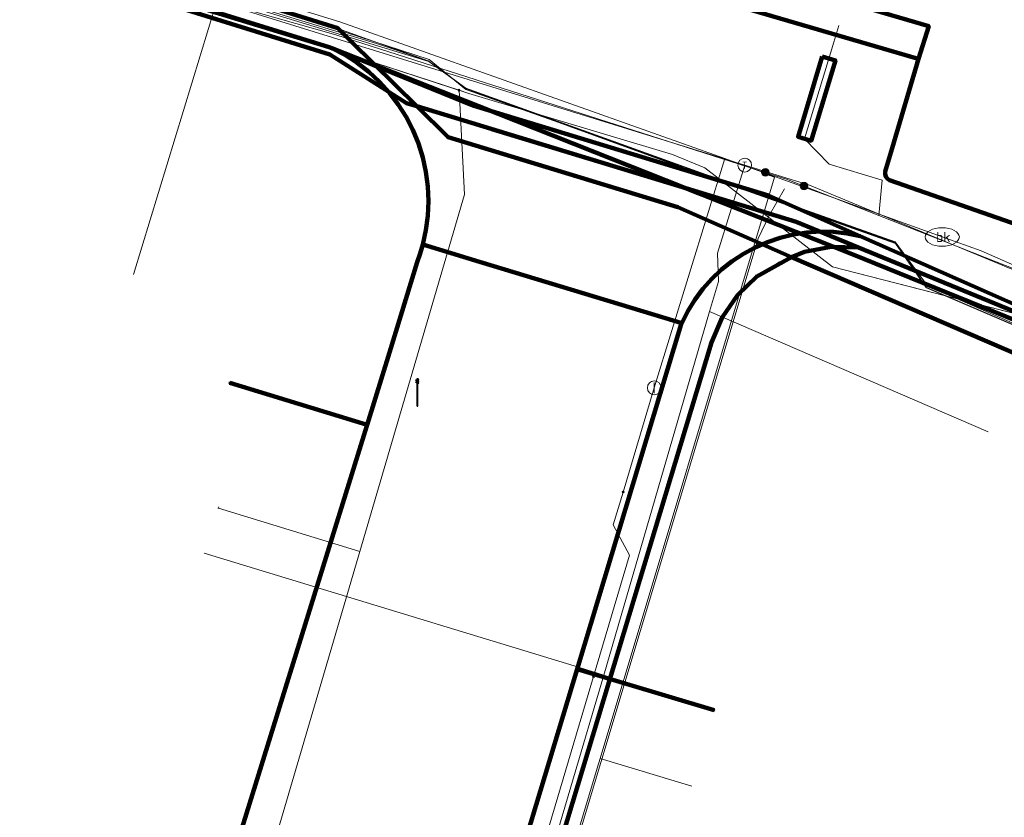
# Model space of a CAD drawing. Extents: x 152558 to 154479, y 462974 to 463683.
# Tile 535 of 638: x 154052 to 154081, y 463348 to 463371. Entities that reach past the tile are written whole.
import ezdxf
from ezdxf.enums import TextEntityAlignment as Align
from ezdxf.lldxf.tags import DXFTag

# ---------------------------------------------------------------- set-up
doc = ezdxf.new("R2010")
doc.units = 0
doc.header["$LTSCALE"] = 0.2
doc.layers.get('0').update_dxf_attribs({"linetype": 'CONTINUOUS'})
for name, color, linetype, lineweight in [('B-RO-KL-DATA_COAXIAAL_17_ZIGGO BV-G', 90, 'KL-DATA-N', 18), ('B-RO-KL-DATA_COAXIAAL_7_ZIGGO BV-G', 90, 'KL-DATA-N', 18), ('B-RO-KL-DATA_DUCT_ZIGGO BV-G', 90, 'CONTINUOUS', 100), ('B-RO-KL-DATA_EUROFIBER NEDERLAND BV-G', 90, 'KL-DATA-N', 18), ('B-RO-KL-DATA_HULPSTUK_KPN BV-S', 90, 'CONTINUOUS', 25), ('B-RO-KL-DATA_HULPSTUK_REGGEFIBER OPERATOR BV-S', 90, 'CONTINUOUS', 25), ('B-RO-KL-DATA_KABELBED_KPN BV-G', 90, 'CONTINUOUS', 100), ('B-RO-KL-DATA_KABELBED_ZIGGO BV-G', 90, 'CONTINUOUS', 100), ('B-RO-KL-DATA_MANTELBUIS_ASBESTCEMENT_1_KPN BV-G', 90, 'CONTINUOUS', 100), ('B-RO-KL-DATA_MANTELBUIS_BETON_KPN BV-G', 90, 'CONTINUOUS', 100), ('B-RO-KL-DATA_MANTELBUIS_PVC_1_KPN BV-G', 90, 'CONTINUOUS', 100), ('B-RO-KL-DATA_MANTELBUIS_PVC_2_KPN BV-G', 90, 'CONTINUOUS', 100), ('B-RO-KL-DATA_MANTELBUIS_ZIGGO BV-G', 90, 'CONTINUOUS', 100), ('B-RO-KL-DATA_REGGEFIBER OPERATOR BV-G', 90, 'KL-DATA-N', 18), ('B-RO-KL-ET_LS_400 V_STEDIN NETBEHEER BV-G', 190, 'KL-LS-N', 18), ('B-RO-KL-ET_LS_GEMEENTE AMERSFOORT-S', 190, 'CONTINUOUS', 25), ('B-RO-KL-ET_LS_HULPSTUK_STEDIN NETBEHEER BV-S', 190, 'CONTINUOUS', 25), ('B-RO-KL-ET_LS_KABELBED_GEMEENTE AMERSFOORT-G', 190, 'CONTINUOUS', 100), ('B-RO-KL-ET_LS_MANTELBUIS_400_STEDIN NETBEHEER BV-G', 190, 'CONTINUOUS', 100), ('B-RO-KL-GAS_LD_ASBESTCEMENT_124_0.1 BAR_STEDIN NETBEHEER BV-G', 50, 'KL-GAS-LD-N', 18), ('B-RO-KL-GAS_LD_GRIJS GIETIJZER_274_0.1 BAR_STEDIN NETBEHEER BV-G', 50, 'KL-GAS-LD-N', 18), ('B-RO-KL-GAS_LD_HULPSTUK_STEDIN NETBEHEER BV-S', 50, 'CONTINUOUS', 25), ('B-RO-KL-GAS_LD_PE_32_0.1 BAR_STEDIN NETBEHEER BV-G', 50, 'KL-GAS-LD-N', 18), ('B-RO-KL-GAS_LD_PE_40_0.1 BAR_STEDIN NETBEHEER BV-G', 50, 'KL-GAS-LD-N', 18), ('B-RO-KL-GAS_LD_PVC_63_0.1 BAR_STEDIN NETBEHEER BV-G', 50, 'KL-GAS-LD-N', 18), ('B-RO-KL-GAS_LD_STAAL_42_0.1 BAR_STEDIN NETBEHEER BV-G', 50, 'KL-GAS-LD-N', 18), ('B-RO-KL-WATER_100_VITENS-G', 170, 'KL-WATER-N', 18), ('B-RO-KL-WATER_150_VITENS-G', 170, 'KL-WATER-N', 18), ('B-RO-KL-WATER_HULPSTUK_VITENS-S', 170, 'CONTINUOUS', 25), ('B-RO-KL-WATER_VITENS-S', 170, 'CONTINUOUS', 25)]:
    doc.layers.add(name, color=color, linetype=linetype, lineweight=lineweight)
doc.styles.add('NLCS-ISO', font='NLCS-ISO.ttf')
tags = doc.linetypes.add('KL-DATA-N', pattern='A,4,-1,[101,NLCS.SHX,S=0.5,R=0,X=0,Y=0],-1,4,-1,["D",Standard,S=1,R=0,X=-0.25,Y=-0.5],-1.5', length=12.5).pattern_tags.tags
tags[18] = DXFTag(74, 10)
tags = doc.linetypes.add('KL-GAS-LD-N', pattern='A,4,-1,[69,NLCS.SHX,S=0.5,R=0,X=0,Y=0],-1,4,-1,["L",Standard,S=1,R=0,X=0.25,Y=-0.5],-2', length=13).pattern_tags.tags
tags[18] = DXFTag(74, 10)
tags = doc.linetypes.add('KL-LS-N', pattern='A,4,-1,[103,NLCS.SHX,S=0.75,R=0,X=0,Y=0],-1,4,-1,["L",Standard,S=1,R=0,X=0,Y=-0.5],-2', length=13).pattern_tags.tags
tags[18] = DXFTag(74, 10)
doc.linetypes.add('KL-WATER-N', pattern='A,7,-0.5,[168,NLCS.SHX,S=0.75,R=0,X=0.75,Y=0],-2', length=9.5)

# ---------------------------------------------------------------- blocks, each defined once
blk = doc.blocks.new('SKL-WTB_HULP_T STUK-SO')
at = {"color": 0, "linetype": 'ByBlock', "lineweight": 18}
blk.add_circle((0, 0), 1, dxfattribs=at)
at = {"color": 0, "linetype": 'ByBlock', "lineweight": -2, "style": 'NLCS-ISO'}
blk.add_text('T', height=1, dxfattribs=at).set_placement((0, 0), align=Align.MIDDLE_CENTER)
at = {"color": 0, "linetype": 'ByBlock', "lineweight": 18, "style": 'NLCS-ISO', "flags": 1}
for tag, p in [('TYPE', (1.5, 0)), ('LABEL', (1.5, -1.5)), ('OMSCHRIJVING', (1.5, -3))]:
    blk.add_attdef(tag, p, '', height=1, dxfattribs=at)
blk = doc.blocks.new('SKL-WTB_HULP_MOF-SO')
at = {"linetype": 'ByBlock', "lineweight": 18}
h = blk.add_hatch(color=0, dxfattribs=at)
h.dxf.hatch_style = 1
h.paths.add_polyline_path([(-0.5625, 0, 1), (0.5625, 0, 1)])
at = {"color": 0, "linetype": 'ByBlock', "lineweight": 18}
blk.add_circle((0, 0), 0.5625, dxfattribs=at)
at = {"color": 0, "linetype": 'ByBlock', "lineweight": 18, "style": 'NLCS-ISO', "flags": 1}
for tag, p in [('TYPE', (1.5, 0)), ('LABEL', (1.5, -1.5)), ('OMSCHRIJVING', (1.5, -3))]:
    blk.add_attdef(tag, p, '', height=1, dxfattribs=at)
blk = doc.blocks.new('SKL-WTB_HULP_OVERIG-SO')
at = {"color": 0, "linetype": 'ByBlock', "lineweight": 18}
for points in [[(-0.14, 0.14), (0.14, -0.14)], [(0.14, 0.14), (-0.14, -0.14)]]:
    blk.add_lwpolyline(points, dxfattribs=at)
at = {"color": 0, "linetype": 'ByBlock', "lineweight": 18, "style": 'NLCS-ISO', "flags": 1}
for tag, p in [('TYPE', (1.5, 0)), ('LABEL', (1.5, -1.5)), ('OMSCHRIJVING', (1.5, -3))]:
    blk.add_attdef(tag, p, '', height=1, dxfattribs=at)
blk = doc.blocks.new('SKL-WTB_HULP_AFSLUITER-SO')
at = {"color": 0, "linetype": 'ByBlock', "lineweight": 18}
blk.add_lwpolyline([(0, 0.8), (0, -0.8)], dxfattribs=at)
blk.add_circle((0, 0), 1, dxfattribs=at)
at = {"color": 0, "linetype": 'ByBlock', "lineweight": 18, "style": 'NLCS-ISO', "flags": 1}
for tag, p in [('TYPE', (1.5, 0)), ('LABEL', (1.5, -1.5)), ('OMSCHRIJVING', (1.5, -3))]:
    blk.add_attdef(tag, p, '', height=1, dxfattribs=at)
blk = doc.blocks.new('SKL-WATER_BRANDKRAAN_BRANDPUT-SO')
at = {"color": 0, "linetype": 'ByBlock', "lineweight": 18}
blk.add_ellipse((0, 0), major_axis=(2.5, 0), ratio=0.54, dxfattribs=at)
at = {"color": 0, "linetype": 'ByBlock', "lineweight": 18, "style": 'NLCS-ISO'}
blk.add_text('bk', height=1.5, dxfattribs=at).set_placement((0.16, 0), align=Align.MIDDLE_CENTER)
blk = doc.blocks.new('SKL-ET_LS_MAST-SO')
for p, q in [((-0.05, 2.07), (0.05, 2.07)), ((-0.05, -2), (0.05, -2))]:
    blk.add_line(p, q)
for points in [[(-0.18, 1.76), (-0.22, 1.76), (-0.22, 1.84), (-0.18, 1.84), (-0.18, 1.79)], [(-0.18, 1.49), (-0.22, 1.49), (-0.22, 1.57), (-0.18, 1.57), (-0.18, 1.52)], [(-0.18, 1.79), (-0.05, 1.79)], [(-0.18, 1.76), (-0.05, 1.76)], [(-0.18, 1.52), (-0.05, 1.52)], [(-0.18, 1.49), (-0.05, 1.49)], [(-0.05, -2), (-0.05, 2.07)], [(0.05, -2), (0.05, 2.07)], [(0.18, 1.92), (0.05, 1.92)], [(0.18, 1.89), (0.05, 1.89)], [(0.18, 1.66), (0.05, 1.66)], [(0.18, 1.63), (0.05, 1.63)], [(0.18, 1.89), (0.22, 1.89), (0.22, 1.97), (0.18, 1.97), (0.18, 1.92)], [(0.18, 1.63), (0.22, 1.63), (0.22, 1.71), (0.18, 1.71), (0.18, 1.66)], [(0.18, 1.36), (0.22, 1.36), (0.22, 1.44), (0.18, 1.44), (0.18, 1.39)], [(0.18, 1.39), (0.05, 1.39)], [(0.18, 1.36), (0.05, 1.36)]]:
    blk.add_lwpolyline(points)

msp = doc.modelspace()

# ---------------------------------------------------------------- linework, layer by layer
at = {"layer": 'B-RO-KL-DATA_COAXIAAL_17_ZIGGO BV-G', "flags": 128}
for points in [[(153911.525, 463414.117), (153911.88, 463414.031), (153912.048, 463414.728), (153914.583, 463414.075), (153916.139, 463413.623), (153916.24, 463413.567), (153916.259, 463413.644), (153916.307, 463413.842), (153917.919, 463413.275), (153918.539, 463413.057), (153928.61, 463410.465), (153940.923, 463406.507), (153963.402, 463400.27), (153990.431, 463392.045), (154000, 463389.267), (154002.777, 463388.445), (154004.061, 463388.065), (154004.077, 463388.068), (154004.593, 463387.907), (154023.483, 463382.031), (154060.934, 463370.381), (154063.17, 463368.967), (154063.466, 463368.877), (154065.66, 463368.209), (154071.532, 463366.42), (154074.522, 463365.509), (154076.338, 463364.762), (154092.227, 463358.229), (154098.608, 463355.606), (154101.477, 463354.426), (154135.788, 463340.319), (154140.154, 463338.524), (154143.842, 463337.007), (154144.954, 463336.55), (154146.358, 463336.128), (154153.347, 463335.311), (154160.381, 463335.067), (154167.181, 463335.385), (154167.411, 463335.396), (154168.811, 463335.576), (154168.413, 463334.85), (154168.17, 463334.406), (154168.055, 463334.197), (154167.746, 463333.633), (154167.455, 463333.103), (154167.402, 463333.006), (154167.318, 463332.853), (154167.079, 463332.418), (154166.84, 463331.982), (154167.495, 463331.589), (154167.996, 463331.289), (154168.335, 463331.085), (154168.284, 463330.999)], [(154167.594, 463331.754), (154167.495, 463331.589), (154166.84, 463331.982), (154167.079, 463332.418), (154167.318, 463332.853), (154167.402, 463333.006), (154167.455, 463333.103), (154167.746, 463333.633), (154168.055, 463334.197), (154168.17, 463334.406), (154168.413, 463334.85), (154168.811, 463335.576), (154167.411, 463335.396), (154167.181, 463335.385), (154160.381, 463335.067), (154153.347, 463335.311), (154146.358, 463336.128), (154144.954, 463336.55), (154143.842, 463337.007), (154140.154, 463338.524), (154135.788, 463340.319), (154101.477, 463354.426), (154098.608, 463355.606), (154092.227, 463358.229), (154076.338, 463364.762), (154075.548, 463364.777), (154074.771, 463364.636), (154074.383, 463364.482), (154074.038, 463364.346), (154073.376, 463363.918), (154072.811, 463363.367), (154072.365, 463362.716), (154072.058, 463361.991), (154066.506, 463343.618), (154063.166, 463332.566), (154060.577, 463323.999), (154059.52, 463320.502), (154058.63, 463317.557), (154059.723, 463317.226)]]:
    msp.add_lwpolyline(points, dxfattribs=at)
at = {"layer": 'B-RO-KL-DATA_COAXIAAL_7_ZIGGO BV-G', "flags": 128}
for points in [[(154033.98, 463359.049), (154034.658, 463358.848), (154038.134, 463370.593), (154034.504, 463371.697), (154028.285, 463373.589), (154021.587, 463375.626), (154023.483, 463382.031), (154060.934, 463370.381), (154063.17, 463368.967), (154063.466, 463368.877), (154065.66, 463368.209), (154071.532, 463366.42), (154074.522, 463365.509), (154076.338, 463364.762), (154092.227, 463358.229), (154098.608, 463355.606), (154101.477, 463354.426), (154135.788, 463340.319), (154136.315, 463340.08), (154136.787, 463339.744), (154137.185, 463339.322), (154137.493, 463338.831), (154137.7, 463338.29), (154137.765, 463337.913), (154137.798, 463337.719), (154137.783, 463337.139), (154137.757, 463337.148), (154134.206, 463325.503), (154133.891, 463324.475), (154132.81, 463320.929), (154118.048, 463325.454), (154117.719, 463325.555), (154119.377, 463331.325), (154119.664, 463331.967)], [(154033.98, 463359.049), (154034.658, 463358.848), (154038.134, 463370.593), (154034.504, 463371.697), (154028.285, 463373.589), (154021.587, 463375.626), (154023.483, 463382.031), (154060.934, 463370.381), (154063.17, 463368.967), (154063.466, 463368.877), (154065.66, 463368.209), (154071.532, 463366.42), (154074.522, 463365.509), (154076.338, 463364.762), (154092.227, 463358.229), (154098.608, 463355.606), (154101.477, 463354.426), (154135.788, 463340.319), (154136.315, 463340.08), (154136.787, 463339.744), (154137.185, 463339.322), (154137.493, 463338.831), (154137.7, 463338.29), (154137.765, 463337.913), (154137.798, 463337.719), (154137.783, 463337.139), (154137.757, 463337.148), (154134.206, 463325.503), (154133.891, 463324.475), (154132.81, 463320.929), (154118.048, 463325.454), (154117.719, 463325.555), (154119.377, 463331.325), (154121.581, 463330.359)]]:
    msp.add_lwpolyline(points, dxfattribs=at)
at = {"layer": 'B-RO-KL-DATA_DUCT_ZIGGO BV-G', "flags": 128}
for points in [[(154131.127, 463340.012), (154074.383, 463364.482), (154071.077, 463365.932), (154064.383, 463367.972), (154063.466, 463368.877), (154061.563, 463370.754), (154061.164, 463371.147), (154024.333, 463382.643)], [(154166.058, 463330.556), (154163.126, 463325.209), (154162.853, 463324.712), (154162.629, 463324.835), (154158.551, 463327.07), (154150.74, 463331.14), (154148.635, 463332.424), (154145.833, 463334.348), (154144.698, 463335.127), (154139.195, 463337.46), (154137.765, 463337.913), (154134.906, 463338.817), (154131.127, 463340.012), (154074.383, 463364.482), (154071.077, 463365.932), (154064.383, 463367.972), (154063.466, 463368.877), (154061.563, 463370.754), (154061.164, 463371.147), (154024.333, 463382.643)], [(154166.058, 463330.556), (154163.126, 463325.209), (154162.853, 463324.712), (154162.629, 463324.835), (154158.551, 463327.07), (154150.74, 463331.14), (154148.635, 463332.424), (154145.833, 463334.348), (154144.698, 463335.127), (154139.195, 463337.46), (154137.765, 463337.913), (154134.906, 463338.817), (154131.127, 463340.012), (154074.383, 463364.482), (154071.077, 463365.932), (154064.383, 463367.972), (154063.466, 463368.877), (154061.563, 463370.754), (154061.164, 463371.147), (154024.333, 463382.643)], [(154135.788, 463340.319), (154101.477, 463354.426), (154098.608, 463355.606), (154092.227, 463358.229), (154076.338, 463364.762), (154074.522, 463365.509), (154063.466, 463368.877), (154063.17, 463368.967), (154060.934, 463370.381), (154023.483, 463382.031)], [(154023.483, 463382.031), (154060.934, 463370.381), (154063.17, 463368.967), (154063.466, 463368.877), (154074.522, 463365.509), (154076.338, 463364.762), (154092.227, 463358.229), (154098.608, 463355.606), (154101.477, 463354.426), (154135.788, 463340.319), (154144.954, 463336.55), (154146.358, 463336.128), (154153.347, 463335.311), (154160.381, 463335.067), (154167.181, 463335.385), (154166.568, 463332.146), (154166.84, 463331.982), (154166.781, 463331.874), (154166.661, 463331.655), (154166.649, 463331.633), (154166.541, 463331.436), (154166.421, 463331.217), (154166.153, 463330.729), (154166, 463330.813)], [(154166, 463330.813), (154166.153, 463330.729), (154166.421, 463331.217), (154166.541, 463331.436), (154166.649, 463331.633), (154166.661, 463331.655), (154166.781, 463331.874), (154166.84, 463331.982), (154166.568, 463332.146), (154167.181, 463335.385), (154160.381, 463335.067), (154153.347, 463335.311), (154146.358, 463336.128), (154144.954, 463336.55), (154135.788, 463340.319), (154101.477, 463354.426), (154098.608, 463355.606), (154092.227, 463358.229), (154076.338, 463364.762), (154074.522, 463365.509), (154063.466, 463368.877), (154063.17, 463368.967), (154060.934, 463370.381), (154023.483, 463382.031)], [(154023.483, 463382.031), (154060.934, 463370.381), (154063.17, 463368.967), (154063.466, 463368.877), (154074.522, 463365.509), (154076.338, 463364.762), (154092.227, 463358.229), (154098.608, 463355.606), (154101.477, 463354.426), (154135.788, 463340.319), (154144.954, 463336.55), (154146.358, 463336.128), (154153.347, 463335.311), (154160.381, 463335.067), (154167.181, 463335.385), (154166.568, 463332.146), (154166.84, 463331.982), (154166.781, 463331.874), (154166.661, 463331.655), (154166.649, 463331.633), (154166.541, 463331.436), (154166.421, 463331.217), (154166.153, 463330.729), (154166, 463330.813)], [(154166, 463330.813), (154166.153, 463330.729), (154166.421, 463331.217), (154166.541, 463331.436), (154166.649, 463331.633), (154166.661, 463331.655), (154166.781, 463331.874), (154166.84, 463331.982), (154166.568, 463332.146), (154167.181, 463335.385), (154160.381, 463335.067), (154153.347, 463335.311), (154146.358, 463336.128), (154144.954, 463336.55), (154135.788, 463340.319), (154101.477, 463354.426), (154098.608, 463355.606), (154092.227, 463358.229), (154076.338, 463364.762), (154074.522, 463365.509), (154063.466, 463368.877), (154063.17, 463368.967), (154060.934, 463370.381), (154023.483, 463382.031)], [(154166, 463330.813), (154166.153, 463330.729), (154166.421, 463331.217), (154166.541, 463331.436), (154166.649, 463331.633), (154166.661, 463331.655), (154166.781, 463331.874), (154166.84, 463331.982), (154166.568, 463332.146), (154167.181, 463335.385), (154160.381, 463335.067), (154153.347, 463335.311), (154146.358, 463336.128), (154144.954, 463336.55), (154135.788, 463340.319), (154101.477, 463354.426), (154098.608, 463355.606), (154092.227, 463358.229), (154076.338, 463364.762), (154074.522, 463365.509), (154063.466, 463368.877), (154063.17, 463368.967), (154060.934, 463370.381), (154023.483, 463382.031)], [(154166, 463330.813), (154166.153, 463330.729), (154166.421, 463331.217), (154166.541, 463331.436), (154166.649, 463331.633), (154166.661, 463331.655), (154166.781, 463331.874), (154166.84, 463331.982), (154166.568, 463332.146), (154167.181, 463335.385), (154160.381, 463335.067), (154153.347, 463335.311), (154146.358, 463336.128), (154144.954, 463336.55), (154135.788, 463340.319), (154101.477, 463354.426), (154098.608, 463355.606), (154092.227, 463358.229), (154076.338, 463364.762), (154074.522, 463365.509), (154063.466, 463368.877), (154063.17, 463368.967), (154060.934, 463370.381), (154023.483, 463382.031)], [(154166, 463330.813), (154166.153, 463330.729), (154166.421, 463331.217), (154166.541, 463331.436), (154166.649, 463331.633), (154166.661, 463331.655), (154166.781, 463331.874), (154166.84, 463331.982), (154166.568, 463332.146), (154167.181, 463335.385), (154160.381, 463335.067), (154153.347, 463335.311), (154146.358, 463336.128), (154144.954, 463336.55), (154135.788, 463340.319), (154101.477, 463354.426), (154098.608, 463355.606), (154092.227, 463358.229), (154076.338, 463364.762), (154074.522, 463365.509), (154063.466, 463368.877), (154063.17, 463368.967), (154060.934, 463370.381), (154023.483, 463382.031)], [(154023.483, 463382.031), (154060.934, 463370.381), (154063.17, 463368.967), (154063.466, 463368.877), (154074.522, 463365.509), (154076.338, 463364.762), (154092.227, 463358.229), (154098.608, 463355.606), (154101.477, 463354.426), (154135.788, 463340.319), (154144.954, 463336.55), (154146.358, 463336.128), (154153.347, 463335.311), (154160.381, 463335.067), (154167.181, 463335.385), (154168.811, 463335.576), (154168.413, 463334.85), (154167.746, 463333.633), (154166.84, 463331.982), (154167.495, 463331.589), (154167.996, 463331.289), (154168.335, 463331.085), (154168.284, 463330.999)], [(154135.788, 463340.319), (154101.477, 463354.426), (154098.608, 463355.606), (154092.227, 463358.229), (154076.338, 463364.762), (154074.522, 463365.509), (154063.466, 463368.877), (154063.17, 463368.967), (154060.934, 463370.381), (154023.483, 463382.031)]]:
    msp.add_lwpolyline(points, dxfattribs=at)
at = {"layer": 'B-RO-KL-DATA_EUROFIBER NEDERLAND BV-G', "flags": 128}
for points in [[(153468.28, 463410.709), (153474.1, 463405.3), (153477.2, 463402), (153482.8, 463396.5), (153483.4, 463396.1), (153484.5, 463395.7), (153485.1, 463395.1), (153485.4, 463394.6), (153489.3, 463383.7), (153490.1, 463382.6), (153492.1, 463377.5), (153494.9, 463369), (153496.7, 463364.6), (153498.9, 463358.9), (153501, 463356.3), (153505.1, 463353.7), (153510.5, 463352.7), (153530.4, 463349.1), (153532.5, 463348.3), (153547.9, 463345.7), (153551.9, 463346.5), (153555.7, 463348.2), (153557.3, 463348.2), (153558.5, 463347.8), (153559.2, 463347.2), (153560.9, 463345.6), (153561.7, 463345), (153561.8, 463344.9), (153568.5, 463352.7), (153576.9, 463362.5), (153578.8, 463365), (153584.8, 463371.9), (153585.8, 463373.1), (153593.1, 463375.7), (153602.2, 463379), (153603.8, 463379.4), (153605.2, 463379.4), (153609.1, 463378.7), (153626, 463375.8), (153642.2, 463372.7), (153655.9, 463370.3), (153658, 463369.7), (153659.2, 463368.7), (153659.9, 463368.7), (153667.9, 463367.3), (153668.5, 463367.2), (153668.8, 463368.3), (153670, 463374.4), (153671.1, 463375.4), (153672.1, 463376.5), (153672.6, 463378.9), (153676.2, 463398.8), (153679.2, 463403.2), (153680.4, 463405.6), (153682.6, 463410.3), (153684.2, 463415.8), (153686.1, 463425.6), (153688.2, 463439.2), (153691.7, 463458.3), (153692.5, 463459.2), (153694.5, 463469.3), (153695, 463472.5), (153695.6, 463473), (153696.8, 463473.3), (153714.4, 463468.6), (153734.1, 463463.4), (153764.6, 463455.2), (153795.3, 463447.1), (153824.6, 463439.2), (153850.3, 463432.5), (153853.5, 463431.6), (153854.6, 463431.1), (153855.6, 463430.2), (153856.9, 463429.6), (153858.6, 463429.2), (153862.3, 463428.3), (153862.8, 463428.3), (153863.4, 463428.4), (153864.6, 463428.2), (153865.4, 463427.8), (153867.6, 463427.3), (153869.5, 463426.7), (153870.3, 463426.8), (153872.6, 463426.9), (153881.5, 463424.5), (153892.7, 463421.2), (153908.9, 463416.3), (153914.4, 463414.6), (153916.7, 463413.8), (153917.9, 463413.7), (153924.7, 463411.6), (153925.7, 463411.2), (153926.3, 463411), (153927, 463410.3), (153937.8, 463407.2), (153962.3, 463400.1), (153977.3, 463395.5), (153980.3, 463394.8), (153982.6, 463394.8), (153989.8, 463392.6), (153994, 463391.5), (154002.9, 463388.7), (154017.2, 463384.4), (154040.4, 463377.4), (154061, 463371.2), (154063.8, 463370.2), (154064.9, 463369.4), (154072.3, 463366.7), (154077.4, 463364.9), (154077.8, 463364.4), (154078.3, 463363.6), (154083.9, 463361.2), (154085.3, 463360), (154131.3, 463340.4), (154133.3, 463339.8), (154135, 463340.5), (154137.2, 463340.5), (154195.5, 463339), (154196.5, 463338.8), (154205.1, 463318.8), (154207.907, 463314.948), (154215.408, 463306.208), (154238.158, 463279.967), (154239.892, 463278.39), (154243.9, 463273.8), (154244.9, 463273.2), (154246.4, 463273.4), (154247.978, 463272.872), (154250.1, 463272.8), (154252.7, 463273.5), (154255.6, 463274.8), (154256.5, 463274.3)], [(154016.8, 463312), (153994.745, 463308.89), (153993.681, 463305.321), (153987.622, 463306.875), (153978.649, 463309.505), (153975.017, 463312.518), (153970.509, 463313.95), (153970.101, 463314.146), (153970.667, 463315.034), (153972.558, 463321.404), (153972.757, 463322.08), (153973.3, 463323.2), (153979.1, 463342.6), (153985.5, 463364.6), (153989.2, 463377.4), (153992, 463386.8), (153993.058, 463390.909), (153991.86, 463392.39), (153992.552, 463391.876), (153994, 463391.5), (154001.7, 463389.1), (154062.3, 463370.7), (154063.8, 463370.2), (154064.9, 463369.4), (154072.3, 463366.7), (154077.4, 463364.9), (154078.3, 463363.6), (154083.9, 463361.2), (154085.3, 463360), (154131.3, 463340.4), (154133.3, 463339.8), (154135, 463340.5), (154137.2, 463340.5), (154195.5, 463339), (154196.5, 463338.8), (154202.5, 463324.4), (154205.1, 463318.8), (154207.9, 463314.9), (154238.2, 463280), (154240.1, 463278.2), (154243.9, 463273.8), (154244.9, 463273.2), (154246.4, 463273.4), (154248.2, 463272.9), (154250.1, 463272.8), (154252.7, 463273.5), (154255.6, 463274.8), (154256.5, 463274.3)], [(153991.86, 463392.39), (153992.552, 463391.876), (153994, 463391.5), (154063.82, 463370.18), (154064.92, 463369.38), (154072.32, 463366.68), (154077.42, 463364.88), (154078.32, 463363.58), (154083.92, 463361.18), (154085.32, 463359.98), (154131.32, 463340.38), (154133.32, 463339.78), (154135.02, 463340.48), (154137.22, 463340.48), (154195.52, 463338.98), (154196.52, 463338.78), (154202.567, 463324.366), (154205.12, 463318.78), (154207.927, 463314.928), (154238.178, 463279.947), (154240.12, 463278.18), (154243.92, 463273.78), (154244.92, 463273.18), (154246.42, 463273.38), (154248.22, 463272.88), (154250.12, 463272.78), (154252.72, 463273.48), (154255.62, 463274.78), (154256.52, 463274.28)]]:
    msp.add_lwpolyline(points, dxfattribs=at)
at = {"layer": 'B-RO-KL-DATA_KABELBED_KPN BV-G', "flags": 128}
for points in [[(154023.609, 463382.108), (154039.293, 463377.296), (154060.913, 463370.596), (154060.997, 463370.57), (154065.279, 463368.874), (154076.159, 463364.568), (154093.345, 463357.593), (154103.036, 463353.659), (154123.825, 463344.703), (154133.679, 463340.459), (154147.969, 463332.929), (154160.423, 463326.07), (154171.43, 463320.009), (154183.146, 463313.529), (154190.752, 463309.247), (154198.066, 463304.484), (154205.058, 463299.26), (154210.518, 463294.483), (154215.706, 463289.412), (154220.366, 463284.338), (154221.547, 463282.958), (154223.766, 463280.374), (154225.384, 463278.497)], [(154026.175, 463381.201), (154060.913, 463370.596), (154060.995, 463370.571)], [(154063.641, 463364.842), (154063.641, 463364.842), (154063.733, 463365.26), (154063.789, 463365.684), (154063.808, 463366.111), (154063.789, 463366.538), (154063.734, 463366.963), (154063.643, 463367.38), (154063.515, 463367.789), (154063.353, 463368.184), (154063.157, 463368.564), (154062.928, 463368.926), (154062.67, 463369.267), (154062.383, 463369.584), (154062.069, 463369.875), (154061.732, 463370.138), (154061.373, 463370.37), (154060.995, 463370.571)], [(154060.995, 463370.571), (154065.106, 463368.893), (154073.717, 463366.276), (154076.388, 463365.094)], [(154065.106, 463368.893), (154065.647, 463368.728), (154073.717, 463366.276)], [(154065.28, 463368.874), (154065.647, 463368.728), (154071.669, 463366.344)], [(154071.191, 463362.552), (154071.367, 463362.902), (154071.573, 463363.236), (154071.807, 463363.551), (154072.067, 463363.844), (154072.352, 463364.114), (154072.659, 463364.358), (154072.986, 463364.574), (154073.33, 463364.762), (154073.69, 463364.918), (154074.061, 463365.044), (154074.442, 463365.136), (154074.83, 463365.195), (154075.221, 463365.221), (154075.613, 463365.212), (154076.003, 463365.17), (154076.388, 463365.094)], [(154076.388, 463365.094), (154093.345, 463357.593), (154136.742, 463338.394)], [(154062.024, 463359.587), (154062.679, 463361.695), (154063.476, 463364.334), (154063.565, 463364.586), (154063.641, 463364.842)], [(154063.641, 463364.842), (154063.641, 463364.842), (154065.297, 463364.341), (154071.039, 463362.6), (154071.191, 463362.552)], [(154065.297, 463364.341), (154071.039, 463362.6)], [(154068.14, 463352.466), (154068.14, 463352.467), (154071.177, 463362.52), (154071.184, 463362.536), (154071.191, 463362.552)], [(154058.02, 463360.814), (154062.024, 463359.588)], [(154009.761, 463183.589), (154009.761, 463183.59), (154016.017, 463207.895), (154028.522, 463250), (154040.206, 463289.34), (154061.929, 463359.28), (154062.024, 463359.587)], [(154017.866, 463181.167), (154018.982, 463184.846), (154026.897, 463210.94), (154037.383, 463246.517), (154037.58, 463248.684), (154037.929, 463250), (154042.593, 463267.583), (154059.974, 463325.434), (154068.14, 463352.466)], [(154068.14, 463352.467), (154068.14, 463352.467), (154072.13, 463351.272)]]:
    msp.add_lwpolyline(points, dxfattribs=at)
at = {"layer": 'B-RO-KL-DATA_KABELBED_ZIGGO BV-G', "flags": 128}
for points in [[(154061.563, 463370.754), (154061.164, 463371.147), (154024.333, 463382.643)], [(154063.466, 463368.877), (154063.17, 463368.967), (154060.934, 463370.381), (154023.483, 463382.031)], [(154063.466, 463368.877), (154061.563, 463370.754)], [(154063.466, 463368.877), (154064.383, 463367.972), (154071.077, 463365.932), (154074.383, 463364.482)], [(154076.338, 463364.762), (154074.522, 463365.509), (154063.466, 463368.877)], [(154074.383, 463364.482), (154074.771, 463364.636), (154075.548, 463364.777), (154076.338, 463364.762)], [(154092.227, 463358.229), (154076.338, 463364.762)], [(154066.506, 463343.618), (154072.058, 463361.991), (154072.365, 463362.716), (154072.811, 463363.367), (154073.376, 463363.918), (154074.383, 463364.482)], [(154074.383, 463364.482), (154131.127, 463340.012), (154134.906, 463338.817)]]:
    msp.add_lwpolyline(points, dxfattribs=at)
at = {"layer": 'B-RO-KL-DATA_MANTELBUIS_ASBESTCEMENT_1_KPN BV-G', "flags": 128}
msp.add_lwpolyline([(154065.297, 463364.341), (154071.039, 463362.6)], dxfattribs=at)
at = {"layer": 'B-RO-KL-DATA_MANTELBUIS_BETON_KPN BV-G', "flags": 128}
msp.add_lwpolyline([(154065.28, 463368.874), (154065.647, 463368.728), (154071.669, 463366.344)], dxfattribs=at)
at = {"layer": 'B-RO-KL-DATA_MANTELBUIS_PVC_1_KPN BV-G', "flags": 128}
msp.add_lwpolyline([(154065.106, 463368.893), (154065.647, 463368.728), (154073.717, 463366.276)], dxfattribs=at)
msp.add_lwpolyline([(154065.106, 463368.893), (154065.647, 463368.728), (154073.717, 463366.276)], dxfattribs=at)
at = {"layer": 'B-RO-KL-DATA_MANTELBUIS_PVC_2_KPN BV-G', "flags": 128}
msp.add_lwpolyline([(154065.106, 463368.893), (154065.647, 463368.728), (154073.717, 463366.276)], dxfattribs=at)
at = {"layer": 'B-RO-KL-DATA_MANTELBUIS_ZIGGO BV-G', "flags": 128}
for points in [[(154071.532, 463366.42), (154065.66, 463368.209)], [(154065.34, 463367.68), (154071.077, 463365.932)]]:
    msp.add_lwpolyline(points, dxfattribs=at)
at = {"layer": 'B-RO-KL-DATA_REGGEFIBER OPERATOR BV-G', "flags": 128}
for points in [[(153913.026, 463588.512), (153917.76, 463582.722), (153919.9, 463579.922), (153924.934, 463573.097), (153927.032, 463570.267), (153933.653, 463560.089), (153933.956, 463559.624), (153934.595, 463558.796), (153937.716, 463554.144), (153938.807, 463552.275), (153943.634, 463544.003), (153947.383, 463537.578), (153951.323, 463530.823), (153953.389, 463527.284), (153957.224, 463520.71), (153957.853, 463519.633), (153960.041, 463515.881), (153962.853, 463511.062), (153963.464, 463508.781), (153963.928, 463507.049), (153963.644, 463504.785), (153962.325, 463498.485), (153961.455, 463494.997), (153960.239, 463491.303), (153958.397, 463483.786), (153957.944, 463479.606), (153954.985, 463469.052), (153954.244, 463465.148), (153952.646, 463458.358), (153950.63, 463450.133), (153949.515, 463446.123), (153948.072, 463437.827), (153948.288, 463436.438), (153948.3, 463434.376), (153940.971, 463408.585), (153940.791, 463406.717), (153943.917, 463405.672), (153971.356, 463397.31), (153978.673, 463395.463), (153980.116, 463395.147), (153991.663, 463391.417), (153993.633, 463390.453), (153994.742, 463390.094), (154001.128, 463388.088), (154001.433, 463388.121), (154003.47, 463388.264), (154020.522, 463383.048), (154027.112, 463381.043), (154033.511, 463379.079), (154061.449, 463370.399), (154064.988, 463369.251), (154070.922, 463367.467), (154071.858, 463367.076), (154075.578, 463364.2), (154086.819, 463361.31), (154106.391, 463351.737), (154132.83, 463340.54), (154137.035, 463338.803), (154137.709, 463338.569), (154138.277, 463338.371), (154144.3, 463334.72), (154145.009, 463333.632), (154146.493, 463332.615), (154147.287, 463331.526), (154147.807, 463330.658), (154150.955, 463329.127), (154158.381, 463325.878), (154163.778, 463321.905), (154165.175, 463321.095), (154199.219, 463301.799), (154200.484, 463300.773), (154200.571, 463300.703), (154200.751, 463300.405), (154202.614, 463298.367), (154204.327, 463296.233), (154206.144, 463293.969), (154208.533, 463292.484), (154210.327, 463290.627), (154214.051, 463287.018), (154216.8, 463284.074), (154220.134, 463280.74), (154224.551, 463278.522), (154230.35, 463272.055), (154233.354, 463268.951), (154237.519, 463264.418), (154238.083, 463263.804), (154240.863, 463260.285), (154247.202, 463252.446), (154251.117, 463247.66), (154253.437, 463245.444), (154256.055, 463242.323), (154262.177, 463235.067), (154264.7, 463231.812), (154270.615, 463224.492), (154271.487, 463223.729), (154274.37, 463220.367), (154276.645, 463217.464), (154276.595, 463217.282), (154277.779, 463215.646), (154282.304, 463211.067), (154289.107, 463203.391), (154289.983, 463202.227), (154293.428, 463198.113), (154296.69, 463194.483), (154300.357, 463189.855), (154305.54, 463183.689), (154307.739, 463180.917), (154307.896, 463180.72), (154313.53, 463173.874), (154313.622, 463173.741), (154316.339, 463170.504), (154320.528, 463165.57), (154322.36, 463163.464), (154324.992, 463160.503), (154326.192, 463158.752), (154329.288, 463154.993), (154331.805, 463152.468), (154333.713, 463149.321), (154334.283, 463148.44), (154334.541, 463147.292), (154334.812, 463147.033), (154329.172, 463139.667), (154323.933, 463133.834), (154323.157, 463133.017), (154321.935, 463131.325), (154318.633, 463125.879), (154317.325, 463123.722), (154314.87, 463119.347), (154310.957, 463111.007), (154310.969, 463111.017), (154309.104, 463106.328), (154306.068, 463098.881), (154304.322, 463094.507), (154301.175, 463084.112), (154300.364, 463081.57), (154299.19, 463076.336), (154297.502, 463066.468), (154295.862, 463060.47), (154295.325, 463056.67), (154294.354, 463050.162), (154294.347, 463048.617), (154292.094, 463027.261), (154292.751, 463021.483), (154292.716, 463020.645), (154293.38, 463017.418), (154294.812, 463010.982), (154294.759, 463003.827), (154295.336, 463003.563), (154303.867, 463000.732), (154307.831, 463001.078), (154316.275, 463004.819), (154316.846, 463004.763), (154326.456, 462982.209)], [(153131, 463431.7), (153133.1, 463432.5), (153135.4, 463432.2), (153155.7, 463428.9), (153175.9, 463425.6), (153177.3, 463424.9), (153178, 463423.9), (153178.2, 463422.1), (153177.7, 463418.5), (153178.3, 463418.4), (153182.7, 463417.7), (153183.3, 463417.5), (153183.5, 463419), (153184.2, 463421.4), (153185.5, 463422.5), (153187.6, 463422.9), (153190, 463422.5), (153204.7, 463419.9), (153226.2, 463416), (153236.1, 463414.2), (153237.6, 463412.5), (153238.2, 463410.6), (153238.2, 463409.9), (153238.1, 463408.2), (153238.2, 463407.9), (153243.5, 463407), (153243.9, 463406.9), (153244.2, 463408.4), (153245.3, 463410.7), (153248.2, 463412.3), (153249.7, 463412.2), (153268.1, 463409), (153292.7, 463404.7), (153294.7, 463403.4), (153296.2, 463403.2), (153296.4, 463403.1), (153297.5, 463402.9), (153298.4, 463402.6), (153299.2, 463402.5), (153304.9, 463401.2), (153305.2, 463401.2), (153307.1, 463400.8), (153310.9, 463400.6), (153333.1, 463396.6), (153341.8, 463395.1), (153343.9, 463394.2), (153346.4, 463391.9), (153346.5, 463391.6), (153354.7, 463390.6), (153357.3, 463390.9), (153359.8, 463391.2), (153362.3, 463391.5), (153367.5, 463390.5), (153368.5, 463390.7), (153370.7, 463404.7), (153371.2, 463408.1), (153372.4, 463415.4), (153372.9, 463418.7), (153373.1, 463419.6), (153374.2, 463420), (153375.2, 463420.4), (153397.3, 463416.9), (153413.7, 463413.9), (153413.8, 463413.2), (153413.4, 463410.6), (153413.5, 463409.8), (153415.2, 463409.4), (153420.9, 463408.3), (153424.9, 463407.4), (153425.2, 463408), (153426.4, 463412), (153427.3, 463412.7), (153427.9, 463413.5), (153428.6, 463418.2), (153428.6, 463418.5), (153437.4, 463416.7), (153440.9, 463415.8), (153454.5, 463412.9), (153457.3, 463412.3), (153462.1, 463411.4), (153464.6, 463411), (153465.5, 463411.3), (153467, 463411.5), (153467.5, 463411.4), (153474.1, 463405.3), (153477.2, 463402), (153482.8, 463396.5), (153483.4, 463396.1), (153484.5, 463395.7), (153485.1, 463395.1), (153485.4, 463394.6), (153489.3, 463383.7), (153490.1, 463382.6), (153492.1, 463377.5), (153495, 463368.8), (153496.7, 463364.6), (153498.3, 463360.6), (153498.9, 463358.9), (153501, 463356.3), (153505.1, 463353.7), (153510.5, 463352.7), (153530.4, 463349.1), (153532.5, 463348.3), (153547.9, 463345.7), (153551.9, 463346.5), (153555.7, 463348.2), (153557.3, 463348.2), (153558.5, 463347.8), (153561.7, 463345), (153561.8, 463344.9), (153568.5, 463352.7), (153576.9, 463362.5), (153578.8, 463365), (153584.8, 463371.9), (153585.8, 463373.1), (153593.1, 463375.7), (153602.2, 463379), (153603.8, 463379.4), (153605.2, 463379.4), (153609.1, 463378.7), (153626, 463375.8), (153642.2, 463372.7), (153655.9, 463370.3), (153658, 463369.7), (153659.2, 463368.7), (153659.9, 463368.7), (153667.9, 463367.3), (153669, 463367.1), (153668.8, 463368.3), (153670, 463374.4), (153671.1, 463375.4), (153672.1, 463376.5), (153672.7, 463379.1), (153676.2, 463398.8), (153678.8, 463402.6), (153679.5, 463403.8), (153680.4, 463405.6), (153682.6, 463410.3), (153684.2, 463415.8), (153686.1, 463425.6), (153687.2, 463431.7), (153688.2, 463439.2), (153691.7, 463458.3), (153692.5, 463459.2), (153694.5, 463469.3), (153695, 463472.5), (153695.6, 463473), (153696.8, 463473.3), (153714.4, 463468.6), (153734.1, 463463.4), (153764.6, 463455.2), (153795.3, 463447.1), (153824.6, 463439.2), (153850.3, 463432.5), (153853.5, 463431.6), (153854.6, 463431.1), (153855.6, 463430.2), (153856.9, 463429.6), (153858.6, 463429.2), (153862.3, 463428.3), (153862.8, 463428.3), (153863.4, 463428.4), (153864.6, 463428.2), (153865.4, 463427.8), (153867.6, 463427.3), (153869.5, 463426.7), (153870.3, 463426.8), (153872.6, 463426.9), (153881.5, 463424.5), (153892.7, 463421.2), (153908.9, 463416.3), (153914.4, 463414.6), (153916.7, 463413.8), (153917.9, 463413.7), (153924.7, 463411.6), (153925.7, 463411.2), (153926.3, 463411), (153927, 463410.3), (153937.8, 463407.2), (153962.3, 463400.1), (153977.3, 463395.5), (153980.3, 463394.8), (153982.6, 463394.8), (153989.8, 463392.6), (153994, 463391.5), (154002.9, 463388.7), (154017.2, 463384.4), (154041, 463377.3), (154061, 463371.2), (154063.8, 463370.2), (154064.9, 463369.4), (154077.4, 463364.9), (154078.3, 463363.6), (154083.9, 463361.2), (154085.3, 463360), (154131.3, 463340.4), (154133.3, 463339.8), (154135, 463340.5), (154137.2, 463340.5), (154195.5, 463339), (154196.5, 463338.8), (154202.6, 463324.3), (154205.1, 463318.8), (154207.8, 463315.1), (154212, 463310.1), (154214, 463307.9), (154215.9, 463305.7), (154217.9, 463303.5), (154219.9, 463301.3), (154238, 463280.1), (154240.1, 463278.2), (154243.9, 463273.8), (154244.6, 463273), (154246.2, 463273.4), (154246.4, 463273.4), (154248.2, 463272.9), (154250.1, 463272.8), (154252.7, 463273.5), (154258.4, 463276.1), (154262.2, 463278.2), (154278.3, 463284.9), (154306.7, 463297.1), (154330.5, 463306.7), (154333.4, 463304.3), (154337.9, 463299.7), (154338.9, 463298.8), (154341.6, 463297.8), (154344.4, 463297.1), (154346.8, 463297), (154349.2, 463297.2), (154351.6, 463297.9), (154354.8, 463299.1), (154356, 463299.4), (154357.5, 463298.9), (154358.1, 463298.7), (154361.192, 463299.949)], [(153937.757, 463407.218), (153962.325, 463400.084), (153977.328, 463395.535), (153980.26, 463394.765), (153982.613, 463394.76), (153989.755, 463392.556), (153994.039, 463391.51), (154002.947, 463388.736), (154017.152, 463384.45), (154040.979, 463377.27), (154060.962, 463371.175), (154063.827, 463370.234), (154064.898, 463369.36), (154077.407, 463364.923), (154078.35, 463363.644), (154083.902, 463361.213), (154085.33, 463359.987), (154131.331, 463340.448), (154133.268, 463339.82), (154135.014, 463340.506), (154137.234, 463340.463), (154195.506, 463339.041), (154196.518, 463338.821), (154202.608, 463324.325), (154205.099, 463318.815), (154207.823, 463315.096), (154212, 463310.142), (154213.962, 463307.921), (154215.926, 463305.702), (154217.89, 463303.484), (154219.855, 463301.267), (154238.026, 463280.13), (154240.109, 463278.181), (154243.918, 463273.786), (154244.599, 463273.031)], [(153937.757, 463407.218), (153962.325, 463400.084), (153977.328, 463395.535), (153980.26, 463394.765), (153982.613, 463394.76), (153989.755, 463392.556), (153994.039, 463391.51), (154002.947, 463388.736), (154017.152, 463384.45), (154040.979, 463377.27), (154060.962, 463371.175), (154063.827, 463370.234), (154064.898, 463369.36), (154077.407, 463364.923), (154078.35, 463363.644), (154083.902, 463361.213), (154085.33, 463359.987), (154131.331, 463340.448), (154133.268, 463339.82)], [(153993.156, 463390.686), (153993.633, 463390.453), (153994.742, 463390.094), (154001.128, 463388.088), (154001.433, 463388.121), (154003.47, 463388.264), (154020.522, 463383.048), (154027.112, 463381.043), (154033.511, 463379.079), (154061.449, 463370.399), (154064.7, 463369.344)], [(154033.511, 463379.079), (154061.449, 463370.399), (154064.7, 463369.344), (154064.864, 463366.3), (154061.809, 463355.901)], [(154064.7, 463369.344), (154064.864, 463366.3), (154061.809, 463355.901), (154055.366, 463333.972)], [(154064.7, 463369.344), (154064.988, 463369.251), (154070.922, 463367.467), (154071.858, 463367.076), (154075.578, 463364.2), (154086.819, 463361.31), (154106.391, 463351.737), (154132.83, 463340.54), (154137.035, 463338.803), (154137.709, 463338.569)], [(154057.67, 463357.163), (154057.687, 463357.158)], [(154057.687, 463357.158), (154057.7, 463357.2)], [(154057.687, 463357.158), (154061.809, 463355.901)], [(154055.366, 463333.972), (154061.809, 463355.901)]]:
    msp.add_lwpolyline(points, dxfattribs=at)
at = {"layer": 'B-RO-KL-ET_LS_400 V_STEDIN NETBEHEER BV-G', "flags": 128}
for points in [[(154073.623, 463366.949), (154061.109, 463370.955), (154058.192, 463371.782), (154057.645, 463371.937), (154034.237, 463378.575), (154025.637, 463381.222), (154003.596, 463388.002), (154001.938, 463387.652), (154001.11, 463387.451), (153999.744, 463387.738), (153993.61, 463389.489), (153993.539, 463389.496), (153993.488, 463389.483), (153993.429, 463389.439), (153993.334, 463389.305), (153993.186, 463389.28)], [(154055.218, 463363.968), (154057.645, 463371.937)], [(154075.763, 463371.226), (154075.618, 463370.747)], [(154075.618, 463370.747), (154074.769, 463367.93), (154075.487, 463367.191), (154077.034, 463366.725), (154076.929, 463365.691)], [(154052.429, 463295.454), (154054.373, 463301.904), (154055.061, 463304.187), (154059.043, 463317.398), (154059.912, 463320.282), (154061.57, 463325.784), (154062.082, 463327.482), (154064.183, 463334.452), (154064.947, 463336.986), (154065.667, 463339.38), (154066.002, 463340.499), (154068.727, 463349.582), (154068.812, 463349.865), (154073.895, 463366.809), (154073.755, 463366.854), (154073.623, 463366.949)], [(154073.623, 463366.949), (154074.238, 463366.752), (154074.753, 463366.549)], [(154044.874, 463270.577), (154046.995, 463277.844), (154052.477, 463295.439), (154065.394, 463338.297), (154073.412, 463365.026), (154073.733, 463365.687), (154074.179, 463366.47)], [(154074.753, 463366.549), (154076.929, 463365.691), (154080.033, 463364.468), (154083.678, 463363.032), (154084.348, 463362.768), (154086.316, 463361.993), (154087.166, 463361.629), (154087.68, 463361.409), (154090.167, 463360.344), (154090.398, 463360.245), (154091.797, 463359.646), (154092.646, 463359.283), (154092.969, 463359.145), (154095.217, 463358.182), (154095.347, 463358.126), (154098.514, 463356.769), (154098.73, 463356.677), (154101.123, 463355.652), (154101.617, 463355.44), (154101.828, 463355.35), (154107.215, 463353.042), (154112.291, 463350.607), (154112.418, 463350.546), (154112.511, 463350.501), (154112.629, 463350.444), (154114.921, 463349.345), (154115.091, 463349.263), (154115.142, 463349.238), (154115.221, 463349.2), (154117.374, 463348.167), (154117.425, 463348.143), (154117.582, 463348.067), (154117.773, 463347.975), (154119.558, 463347.119), (154119.789, 463347.008), (154119.876, 463346.966), (154119.881, 463346.964), (154122.851, 463345.539), (154122.874, 463345.528), (154122.912, 463345.51), (154122.958, 463345.488), (154125.648, 463344.197)], [(154071.483, 463349.059), (154068.812, 463349.865)]]:
    msp.add_lwpolyline(points, dxfattribs=at)
at = {"layer": 'B-RO-KL-ET_LS_KABELBED_GEMEENTE AMERSFOORT-G', "flags": 128}
for points in [[(154078.084, 463370.253), (154078.389, 463371.205), (154063.995, 463375.428), (154063.721, 463374.466), (154078.075, 463370.255)], [(154077.32, 463367.653), (154078.084, 463370.253)], [(154077.32, 463367.653), (154077.12, 463366.971), (154077.113, 463366.896), (154077.134, 463366.824), (154077.181, 463366.764), (154077.246, 463366.726), (154081.006, 463365.408), (154081.082, 463365.397), (154081.156, 463365.414), (154081.218, 463365.459), (154081.259, 463365.523)]]:
    msp.add_lwpolyline(points, dxfattribs=at)
at = {"layer": 'B-RO-KL-ET_LS_MANTELBUIS_400_STEDIN NETBEHEER BV-G', "flags": 128}
msp.add_lwpolyline([(154075.283, 463370.327), (154074.578, 463367.988), (154074.96, 463367.872), (154075.665, 463370.211), (154075.283, 463370.327)], dxfattribs=at)
at = {"layer": 'B-RO-KL-GAS_LD_ASBESTCEMENT_124_0.1 BAR_STEDIN NETBEHEER BV-G', "flags": 128}
msp.add_lwpolyline([(154072.256, 463363.766), (154072.233, 463364.596), (154073.024, 463367.159)], dxfattribs=at)
at = {"layer": 'B-RO-KL-GAS_LD_GRIJS GIETIJZER_274_0.1 BAR_STEDIN NETBEHEER BV-G', "flags": 128}
for points in [[(154018.731, 463384.139), (154025.561, 463381.973), (154032.616, 463379.736), (154040.924, 463377.102), (154073.024, 463367.159)], [(154073.024, 463367.159), (154074.914, 463366.574), (154083.851, 463362.861), (154093.087, 463359.023), (154099.267, 463356.456), (154105.657, 463353.801), (154105.801, 463353.741), (154106.653, 463353.387), (154107.361, 463353.093), (154108.066, 463352.801), (154108.359, 463352.679), (154108.714, 463352.531), (154109.426, 463352.235), (154109.662, 463352.137), (154109.783, 463352.086), (154110.065, 463351.969), (154110.773, 463351.675), (154111.482, 463351.38), (154111.755, 463351.267)]]:
    msp.add_lwpolyline(points, dxfattribs=at)
at = {"layer": 'B-RO-KL-GAS_LD_PE_32_0.1 BAR_STEDIN NETBEHEER BV-G', "flags": 128}
msp.add_lwpolyline([(154080.114, 463359.389), (154072.001, 463362.889)], dxfattribs=at)
at = {"layer": 'B-RO-KL-GAS_LD_PE_40_0.1 BAR_STEDIN NETBEHEER BV-G', "flags": 128}
msp.add_lwpolyline([(154068.051, 463352.564), (154068.918, 463352.3)], dxfattribs=at)
at = {"layer": 'B-RO-KL-GAS_LD_PVC_63_0.1 BAR_STEDIN NETBEHEER BV-G', "flags": 128}
msp.add_lwpolyline([(154033.801, 463234.249), (154034.348, 463236.246), (154034.733, 463237.527), (154035.495, 463240.066), (154035.811, 463241.12), (154036.613, 463243.792), (154038.186, 463249.034), (154038.648, 463250.566), (154040.687, 463257.24), (154041.575, 463260.147), (154042.767, 463264.049), (154043.72, 463267.169), (154044.456, 463269.58), (154047.045, 463278.352), (154048.201, 463282.271), (154048.92, 463284.709), (154049.684, 463287.297), (154049.787, 463287.645), (154051.749, 463294.097), (154052.766, 463297.441), (154053.853, 463301.018), (154054.462, 463303.02), (154055.038, 463304.94), (154056.421, 463309.554), (154058.881, 463317.763), (154058.988, 463318.121), (154059.578, 463320.174), (154061.607, 463327.236), (154061.889, 463328.217), (154063.983, 463335.507), (154064.203, 463336.271), (154065.786, 463341.689), (154066.17, 463342.989), (154068.382, 463350.484), (154068.51, 463350.919), (154068.918, 463352.3), (154072.001, 463362.889), (154072.256, 463363.766)], dxfattribs=at)
at = {"layer": 'B-RO-KL-GAS_LD_STAAL_42_0.1 BAR_STEDIN NETBEHEER BV-G', "flags": 128}
msp.add_lwpolyline([(154057.27, 463355.85), (154068.051, 463352.564)], dxfattribs=at)
at = {"layer": 'B-RO-KL-WATER_100_VITENS-G', "flags": 128}
for points in [[(154070.387, 463360.669), (154072.443, 463367.351)], [(154069.48, 463357.633), (154070.387, 463360.669)], [(154038.928, 463252.263), (154040.137, 463256.335), (154042.29, 463263.586), (154045.884, 463275.689), (154049.19, 463286.822), (154050.578, 463291.496), (154051.522, 463294.675), (154051.966, 463296.17), (154052.895, 463299.298), (154061.406, 463327.958), (154063.478, 463334.937), (154065.469, 463341.642), (154067.815, 463349.54), (154068.62, 463352.252), (154069.672, 463355.795), (154069.195, 463356.674), (154069.48, 463357.633)]]:
    msp.add_lwpolyline(points, dxfattribs=at)
at = {"layer": 'B-RO-KL-WATER_150_VITENS-G', "flags": 128}
for points in [[(153993.315, 463392.25), (153994.126, 463392.01), (154000, 463390.269), (154006.613, 463388.222), (154039.469, 463378.031), (154061.226, 463371.337), (154072.443, 463367.351)], [(154072.443, 463367.351), (154073.197, 463367.083), (154078.778, 463365.065)], [(154078.778, 463365.065), (154079.91, 463364.657), (154084.003, 463362.867), (154093.132, 463358.874), (154099.27, 463356.189), (154105.775, 463353.344), (154110.706, 463351.187), (154116.844, 463348.503), (154122.982, 463345.818), (154124.073, 463345.341), (154128.771, 463343.262), (154131.914, 463341.871), (154145.57, 463334.933)]]:
    msp.add_lwpolyline(points, dxfattribs=at)

# ---------------------------------------------------------------- block references
at = {"layer": 'B-RO-KL-DATA_HULPSTUK_KPN BV-S', "xscale": 0.2, "yscale": 0.2, "zscale": 0.2}
for p in [(154060.995, 463370.571), (154060.995, 463370.571), (154060.995, 463370.571), (154076.388, 463365.094), (154076.388, 463365.094), (154076.388, 463365.094), (154063.641, 463364.842), (154063.641, 463364.842), (154063.641, 463364.842), (154071.191, 463362.552), (154071.191, 463362.552), (154071.191, 463362.552), (154058.02, 463360.814), (154062.024, 463359.588), (154062.024, 463359.587), (154062.024, 463359.587), (154068.14, 463352.467), (154068.14, 463352.466), (154068.14, 463352.466), (154072.13, 463351.272)]:
    msp.add_blockref('SKL-WTB_HULP_OVERIG-SO', p, dxfattribs=at)
at = {"layer": 'B-RO-KL-DATA_HULPSTUK_REGGEFIBER OPERATOR BV-S', "xscale": 0.2, "yscale": 0.2, "zscale": 0.2}
msp.add_blockref('SKL-WTB_HULP_OVERIG-SO', (154064.7, 463369.344), dxfattribs=at)
at = {"layer": 'B-RO-KL-ET_LS_GEMEENTE AMERSFOORT-S', "xscale": 0.2, "yscale": 0.2, "zscale": 0.2}
msp.add_blockref('SKL-ET_LS_MAST-SO', (154063.488, 463360.531), dxfattribs=at)
at = {"layer": 'B-RO-KL-ET_LS_HULPSTUK_STEDIN NETBEHEER BV-S', "xscale": 0.2, "yscale": 0.2, "zscale": 0.2}
for p in [(154073.623, 463366.949), (154074.753, 463366.549)]:
    msp.add_blockref('SKL-WTB_HULP_MOF-SO', p, dxfattribs=at)
at = {"layer": 'B-RO-KL-GAS_LD_HULPSTUK_STEDIN NETBEHEER BV-S', "xscale": 0.2, "yscale": 0.2, "zscale": 0.2}
msp.add_blockref('SKL-WTB_HULP_T STUK-SO', (154073.024, 463367.159), dxfattribs=at)
at = {"layer": 'B-RO-KL-WATER_HULPSTUK_VITENS-S', "xscale": 0.2, "yscale": 0.2, "zscale": 0.2}
for name, p in [('SKL-WTB_HULP_AFSLUITER-SO', (154070.387, 463360.669)), ('SKL-WTB_HULP_OVERIG-SO', (154069.48, 463357.633)), ('SKL-WTB_HULP_OVERIG-SO', (154068.62, 463352.252))]:
    msp.add_blockref(name, p, dxfattribs=at)
at = {"layer": 'B-RO-KL-WATER_VITENS-S', "xscale": 0.2, "yscale": 0.2, "zscale": 0.2}
msp.add_blockref('SKL-WATER_BRANDKRAAN_BRANDPUT-SO', (154078.778, 463365.065), dxfattribs=at)

doc.saveas('drawing.dxf')
